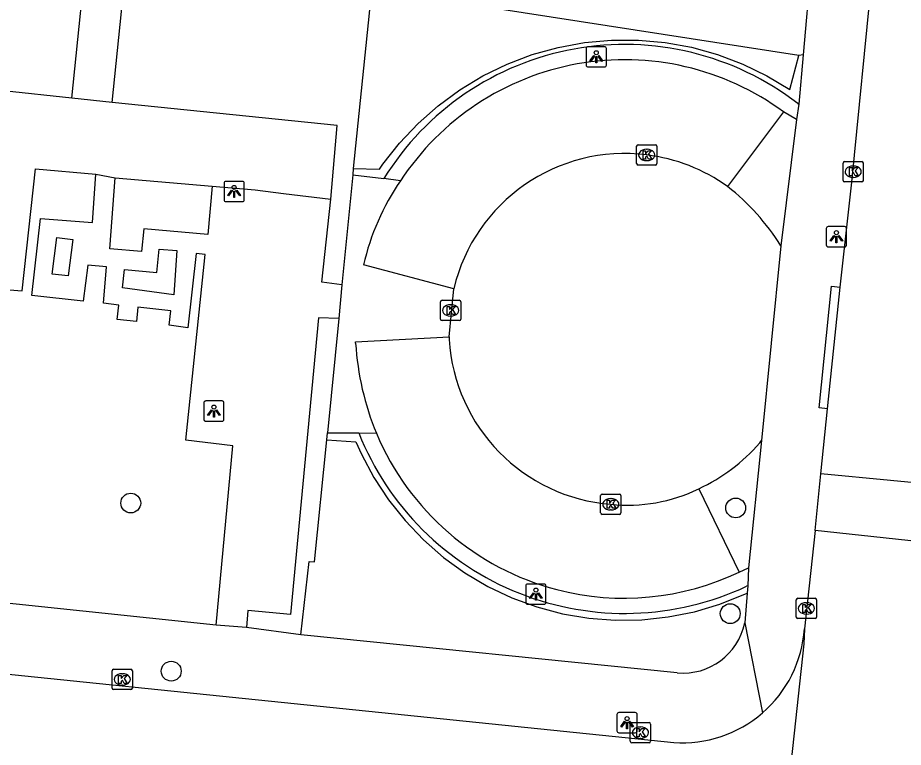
# Model space of a CAD drawing. Extents: x 161355 to 162026, y 386504 to 387459.
# Drawn here: x 161773.25 to 161816.93, y 386938.81 to 386974.79 of the extents above; entities that cross this region are included whole.
import ezdxf

# ---------------------------------------------------------------- set-up
doc = ezdxf.new("R2010")
doc.units = 0
for name, color, linetype in [('IMGEO_Boom', 7, 'Continuous'), ('IMGEO_Groenvoorziening', 7, 'Continuous'), ('IMGEO_Haag', 7, 'Continuous'), ('IMGEO_Kolk', 7, 'Continuous'), ('IMGEO_Lichtpunt', 7, 'Continuous'), ('IMGEO_Pand', 7, 'Continuous'), ('IMGEO_Parkeervlak_open', 7, 'Continuous'), ('IMGEO_Rijbaan_lokaal_open', 7, 'Continuous'), ('IMGEO_Voetpad_open', 7, 'Continuous')]:
    doc.layers.add(name, color=color, linetype=linetype)

msp = doc.modelspace()

# ---------------------------------------------------------------- linework, layer by layer
at = {"layer": 'IMGEO_Boom'}
for centre in [(161778.828, 386950.852), (161808.662, 386950.612), (161808.393, 386945.399), (161780.822, 386942.562)]:
    msp.add_circle(centre, 0.489, dxfattribs=at)
at = {"layer": 'IMGEO_Groenvoorziening'}
for points in [[(161811.785, 386972.925), (161792.865, 386975.87)], [(161790.657, 386975.66), (161789.803, 386967.343)], [(161788.5, 386953.978), (161789.934, 386953.873), (161790.204, 386953.267), (161790.819, 386952.109), (161791.538, 386951.012), (161792.353, 386949.985), (161793.259, 386949.037), (161794.248, 386948.175), (161795.311, 386947.408), (161796.44, 386946.741), (161797.625, 386946.18), (161798.857, 386945.729), (161800.124, 386945.393), (161801.417, 386945.175), (161802.725, 386945.075), (161804.036, 386945.095), (161805.34, 386945.235), (161806.625, 386945.493), (161807.882, 386945.868), (161809.223, 386946.405)]]:
    msp.add_lwpolyline(points, dxfattribs=at)
at = {"layer": 'IMGEO_Haag'}
for points in [[(161789.803, 386967.343), (161791.099, 386967.32), (161791.267, 386967.56), (161792.087, 386968.603), (161792.997, 386969.568), (161793.992, 386970.446), (161795.061, 386971.232), (161796.197, 386971.917), (161797.39, 386972.498), (161798.631, 386972.968), (161799.909, 386973.324), (161801.214, 386973.563), (161802.535, 386973.683), (161803.862, 386973.684), (161805.184, 386973.565), (161806.489, 386973.327), (161807.767, 386972.972), (161809.009, 386972.503), (161810.202, 386971.924), (161811.339, 386971.239), (161811.785, 386972.925)], [(161811.986, 386972.95), (161811.785, 386972.925)], [(161789.803, 386967.343), (161789.772, 386967.045)], [(161787.223, 386944.356), (161787.626, 386947.976), (161787.893, 386947.949), (161788.5, 386953.978)], [(161788.5, 386953.978), (161788.534, 386954.315)]]:
    msp.add_lwpolyline(points, dxfattribs=at)
at = {"layer": 'IMGEO_Kolk'}
for p, q in [((161803.776, 386967.593), (161803.776, 386968.445)), ((161803.851, 386968.519), (161804.703, 386968.519)), ((161804.777, 386968.445), (161804.777, 386967.593)), ((161804.264, 386968.299), (161804.289, 386968.299)), ((161804.703, 386967.519), (161803.851, 386967.519)), ((161804.287, 386967.739), (161804.262, 386967.739)), ((161813.957, 386966.767), (161813.957, 386967.619)), ((161814.032, 386967.693), (161814.884, 386967.693)), ((161814.445, 386967.473), (161814.47, 386967.473)), ((161814.958, 386967.619), (161814.958, 386966.767)), ((161814.884, 386966.693), (161814.032, 386966.693)), ((161814.468, 386966.913), (161814.443, 386966.913)), ((161794.104, 386959.928), (161794.104, 386960.78)), ((161794.179, 386960.854), (161795.031, 386960.854)), ((161794.592, 386960.634), (161794.617, 386960.634)), ((161795.105, 386960.78), (161795.105, 386959.928)), ((161794.615, 386960.074), (161794.59, 386960.074)), ((161795.031, 386959.854), (161794.179, 386959.854)), ((161802.003, 386950.367), (161802.003, 386951.219)), ((161802.078, 386951.293), (161802.93, 386951.293)), ((161802.491, 386951.073), (161802.516, 386951.073)), ((161803.004, 386951.219), (161803.004, 386950.367)), ((161802.514, 386950.513), (161802.489, 386950.513)), ((161802.93, 386950.293), (161802.078, 386950.293)), ((161811.65, 386945.232), (161811.65, 386946.084)), ((161811.725, 386946.158), (161812.577, 386946.158)), ((161812.651, 386946.084), (161812.651, 386945.232)), ((161812.138, 386945.938), (161812.163, 386945.938)), ((161812.161, 386945.378), (161812.136, 386945.378)), ((161812.577, 386945.158), (161811.725, 386945.158)), ((161777.905, 386941.731), (161777.905, 386942.583)), ((161777.98, 386942.657), (161778.832, 386942.657)), ((161778.906, 386942.583), (161778.906, 386941.731)), ((161778.393, 386942.437), (161778.418, 386942.437)), ((161778.416, 386941.877), (161778.391, 386941.877)), ((161778.832, 386941.657), (161777.98, 386941.657)), ((161803.465, 386939.104), (161803.465, 386939.956)), ((161803.54, 386940.03), (161804.392, 386940.03)), ((161804.466, 386939.956), (161804.466, 386939.104)), ((161803.953, 386939.81), (161803.978, 386939.81)), ((161803.976, 386939.25), (161803.951, 386939.25)), ((161804.392, 386939.03), (161803.54, 386939.03))]:
    msp.add_line(p, q, dxfattribs=at)
for points in [[(161803.776, 386967.593), (161803.776, 386968.445)], [(161803.851, 386968.519), (161804.703, 386968.519)], [(161804.777, 386968.445), (161804.777, 386967.593)], [(161804.097, 386968.219), (161804.22, 386968.219), (161804.22, 386968.068), (161804.35, 386968.219), (161804.514, 386968.219), (161804.368, 386968.068), (161804.521, 386967.819), (161804.369, 386967.819), (161804.284, 386967.983), (161804.22, 386967.916), (161804.22, 386967.819), (161804.097, 386967.819), (161804.097, 386968.219)], [(161804.703, 386967.519), (161803.851, 386967.519)], [(161813.957, 386966.767), (161813.957, 386967.619)], [(161814.032, 386967.693), (161814.884, 386967.693)], [(161814.958, 386967.619), (161814.958, 386966.767)], [(161814.278, 386967.393), (161814.401, 386967.393), (161814.401, 386967.242), (161814.531, 386967.393), (161814.695, 386967.393), (161814.549, 386967.242), (161814.702, 386966.993), (161814.55, 386966.993), (161814.465, 386967.157), (161814.401, 386967.09), (161814.401, 386966.993), (161814.278, 386966.993), (161814.278, 386967.393)], [(161814.884, 386966.693), (161814.032, 386966.693)], [(161794.104, 386959.928), (161794.104, 386960.78)], [(161794.179, 386960.854), (161795.031, 386960.854)], [(161794.425, 386960.554), (161794.548, 386960.554), (161794.548, 386960.403), (161794.678, 386960.554), (161794.842, 386960.554), (161794.696, 386960.403), (161794.849, 386960.154), (161794.697, 386960.154), (161794.612, 386960.318), (161794.548, 386960.251), (161794.548, 386960.154), (161794.425, 386960.154), (161794.425, 386960.554)], [(161795.105, 386960.78), (161795.105, 386959.928)], [(161795.031, 386959.854), (161794.179, 386959.854)], [(161802.003, 386950.367), (161802.003, 386951.219)], [(161802.078, 386951.293), (161802.93, 386951.293)], [(161802.324, 386950.993), (161802.447, 386950.993), (161802.447, 386950.842), (161802.577, 386950.993), (161802.741, 386950.993), (161802.595, 386950.842), (161802.748, 386950.593), (161802.596, 386950.593), (161802.511, 386950.757), (161802.447, 386950.69), (161802.447, 386950.593), (161802.324, 386950.593), (161802.324, 386950.993)], [(161803.004, 386951.219), (161803.004, 386950.367)], [(161802.93, 386950.293), (161802.078, 386950.293)], [(161811.65, 386945.232), (161811.65, 386946.084)], [(161811.725, 386946.158), (161812.577, 386946.158)], [(161812.651, 386946.084), (161812.651, 386945.232)], [(161811.971, 386945.858), (161812.094, 386945.858), (161812.094, 386945.707), (161812.224, 386945.858), (161812.388, 386945.858), (161812.242, 386945.707), (161812.395, 386945.458), (161812.243, 386945.458), (161812.158, 386945.622), (161812.094, 386945.555), (161812.094, 386945.458), (161811.971, 386945.458), (161811.971, 386945.858)], [(161812.577, 386945.158), (161811.725, 386945.158)], [(161777.905, 386941.731), (161777.905, 386942.583)], [(161777.98, 386942.657), (161778.832, 386942.657)], [(161778.906, 386942.583), (161778.906, 386941.731)], [(161778.226, 386942.357), (161778.349, 386942.357), (161778.349, 386942.206), (161778.479, 386942.357), (161778.643, 386942.357), (161778.497, 386942.206), (161778.65, 386941.957), (161778.498, 386941.957), (161778.413, 386942.121), (161778.349, 386942.054), (161778.349, 386941.957), (161778.226, 386941.957), (161778.226, 386942.357)], [(161778.832, 386941.657), (161777.98, 386941.657)], [(161803.465, 386939.104), (161803.465, 386939.956)], [(161803.54, 386940.03), (161804.392, 386940.03)], [(161804.466, 386939.956), (161804.466, 386939.104)], [(161803.786, 386939.73), (161803.909, 386939.73), (161803.909, 386939.579), (161804.039, 386939.73), (161804.203, 386939.73), (161804.057, 386939.579), (161804.21, 386939.33), (161804.058, 386939.33), (161803.973, 386939.494), (161803.909, 386939.427), (161803.909, 386939.33), (161803.786, 386939.33), (161803.786, 386939.73)], [(161804.392, 386939.03), (161803.54, 386939.03)]]:
    msp.add_lwpolyline(points, dxfattribs=at)
for centre, start, end in [((161803.853, 386968.443), 91.552, 178.448), ((161803.853, 386968.443), 91.552, 178.448), ((161804.701, 386968.443), 1.552, 88.448), ((161804.701, 386968.443), 1.552, 88.448), ((161803.853, 386967.595), 181.552, 268.448), ((161803.853, 386967.595), 181.552, 268.448), ((161804.701, 386967.595), 271.552, 358.448), ((161804.701, 386967.595), 271.552, 358.448), ((161814.034, 386967.617), 91.552, 178.448), ((161814.034, 386967.617), 91.552, 178.448), ((161814.882, 386967.617), 1.552, 88.448), ((161814.882, 386967.617), 1.552, 88.448), ((161814.034, 386966.769), 181.552, 268.448), ((161814.034, 386966.769), 181.552, 268.448), ((161814.882, 386966.769), 271.552, 358.448), ((161814.882, 386966.769), 271.552, 358.448), ((161794.181, 386960.778), 91.552, 178.448), ((161794.181, 386960.778), 91.552, 178.448), ((161795.029, 386960.778), 1.552, 88.448), ((161795.029, 386960.778), 1.552, 88.448), ((161794.181, 386959.93), 181.552, 268.448), ((161794.181, 386959.93), 181.552, 268.448), ((161795.029, 386959.93), 271.552, 358.448), ((161795.029, 386959.93), 271.552, 358.448), ((161802.08, 386951.217), 91.552, 178.448), ((161802.08, 386951.217), 91.552, 178.448), ((161802.928, 386951.217), 1.552, 88.448), ((161802.928, 386951.217), 1.552, 88.448), ((161802.08, 386950.369), 181.552, 268.448), ((161802.08, 386950.369), 181.552, 268.448), ((161802.928, 386950.369), 271.552, 358.448), ((161802.928, 386950.369), 271.552, 358.448), ((161811.727, 386946.082), 91.552, 178.448), ((161811.727, 386946.082), 91.552, 178.448), ((161812.575, 386946.082), 1.552, 88.448), ((161812.575, 386946.082), 1.552, 88.448), ((161811.727, 386945.234), 181.552, 268.448), ((161811.727, 386945.234), 181.552, 268.448), ((161812.575, 386945.234), 271.552, 358.448), ((161812.575, 386945.234), 271.552, 358.448), ((161777.982, 386942.581), 91.552, 178.448), ((161777.982, 386942.581), 91.552, 178.448), ((161778.83, 386942.581), 1.552, 88.448), ((161778.83, 386942.581), 1.552, 88.448), ((161777.982, 386941.733), 181.552, 268.448), ((161777.982, 386941.733), 181.552, 268.448), ((161778.83, 386941.733), 271.552, 358.448), ((161778.83, 386941.733), 271.552, 358.448), ((161803.542, 386939.954), 91.552, 178.448), ((161803.542, 386939.954), 91.552, 178.448), ((161804.39, 386939.954), 1.552, 88.448), ((161804.39, 386939.954), 1.552, 88.448), ((161803.542, 386939.106), 181.552, 268.448), ((161803.542, 386939.106), 181.552, 268.448), ((161804.39, 386939.106), 271.552, 358.448), ((161804.39, 386939.106), 271.552, 358.448)]:
    msp.add_arc(centre, 0.0765, start, end, dxfattribs=at)
for centre, major_axis, ratio, start_param, end_param in [((161804.263, 386968.019), (-0.387, 0.002), 0.722429, 4.712389, 7.853982), ((161804.288, 386968.019), (-0.39, 0.002), 0.717154, 1.570796, 4.712389), ((161814.444, 386967.193), (-0.387, 0.002), 0.722429, 4.712389, 7.853982), ((161814.469, 386967.193), (-0.39, 0.002), 0.717154, 1.570796, 4.712389), ((161794.591, 386960.354), (-0.387, 0.002), 0.722429, 4.712389, 7.853982), ((161794.616, 386960.354), (-0.39, 0.002), 0.717154, 1.570796, 4.712389), ((161802.49, 386950.793), (-0.387, 0.002), 0.722429, 4.712389, 7.853982), ((161802.515, 386950.793), (-0.39, 0.002), 0.717154, 1.570796, 4.712389), ((161812.137, 386945.658), (-0.387, 0.002), 0.722429, 4.712389, 7.853982), ((161812.162, 386945.658), (-0.39, 0.002), 0.717154, 1.570796, 4.712389), ((161778.392, 386942.157), (-0.387, 0.002), 0.722429, 4.712389, 7.853982), ((161778.417, 386942.157), (-0.39, 0.002), 0.717154, 1.570796, 4.712389), ((161803.952, 386939.53), (-0.387, 0.002), 0.722429, 4.712389, 7.853982), ((161803.977, 386939.53), (-0.39, 0.002), 0.717154, 1.570796, 4.712389)]:
    msp.add_ellipse(centre, major_axis=major_axis, ratio=ratio, start_param=start_param, end_param=end_param, dxfattribs=at)
at = {"layer": 'IMGEO_Lichtpunt'}
for p, q in [((161801.289, 386973.261), (161801.289, 386972.454)), ((161801.289, 386973.261), (161801.289, 386972.454)), ((161802.191, 386973.356), (161801.383, 386973.356)), ((161802.191, 386973.356), (161801.383, 386973.356)), ((161802.285, 386972.454), (161802.285, 386973.261)), ((161802.285, 386972.454), (161802.285, 386973.261)), ((161801.383, 386972.36), (161802.191, 386972.36)), ((161801.383, 386972.36), (161802.191, 386972.36)), ((161783.427, 386966.622), (161783.427, 386965.815)), ((161783.427, 386966.622), (161783.427, 386965.815)), ((161784.329, 386966.717), (161783.521, 386966.717)), ((161784.329, 386966.717), (161783.521, 386966.717)), ((161784.423, 386965.815), (161784.423, 386966.622)), ((161784.423, 386965.815), (161784.423, 386966.622)), ((161783.521, 386965.721), (161784.329, 386965.721)), ((161783.521, 386965.721), (161784.329, 386965.721)), ((161814.035, 386964.484), (161813.227, 386964.484)), ((161814.035, 386964.484), (161813.227, 386964.484)), ((161813.133, 386964.389), (161813.133, 386963.582)), ((161813.133, 386964.389), (161813.133, 386963.582)), ((161814.129, 386963.582), (161814.129, 386964.389)), ((161814.129, 386963.582), (161814.129, 386964.389)), ((161813.227, 386963.488), (161814.035, 386963.488)), ((161813.227, 386963.488), (161814.035, 386963.488)), ((161782.429, 386955.791), (161782.429, 386954.984)), ((161782.429, 386955.791), (161782.429, 386954.984)), ((161783.331, 386955.886), (161782.523, 386955.886)), ((161783.331, 386955.886), (161782.523, 386955.886)), ((161783.425, 386954.984), (161783.425, 386955.791)), ((161783.425, 386954.984), (161783.425, 386955.791)), ((161782.523, 386954.89), (161783.331, 386954.89)), ((161782.523, 386954.89), (161783.331, 386954.89)), ((161798.309, 386946.766), (161798.309, 386945.959)), ((161798.309, 386946.766), (161798.309, 386945.959)), ((161799.211, 386946.861), (161798.403, 386946.861)), ((161799.211, 386946.861), (161798.403, 386946.861)), ((161799.305, 386945.959), (161799.305, 386946.766)), ((161799.305, 386945.959), (161799.305, 386946.766)), ((161798.403, 386945.865), (161799.211, 386945.865)), ((161798.403, 386945.865), (161799.211, 386945.865)), ((161802.808, 386940.427), (161802.808, 386939.62)), ((161802.808, 386940.427), (161802.808, 386939.62)), ((161803.71, 386940.522), (161802.902, 386940.522)), ((161803.71, 386940.522), (161802.902, 386940.522)), ((161803.804, 386939.62), (161803.804, 386940.427)), ((161803.804, 386939.62), (161803.804, 386940.427)), ((161802.902, 386939.526), (161803.71, 386939.526)), ((161802.902, 386939.526), (161803.71, 386939.526))]:
    msp.add_line(p, q, dxfattribs=at)
for points in [[(161801.663, 386972.925), (161801.702, 386972.897), (161801.514, 386972.635), (161801.476, 386972.662), (161801.663, 386972.925)], [(161801.765, 386972.877), (161801.812, 386972.877), (161801.812, 386972.555), (161801.765, 386972.555), (161801.765, 386972.877)], [(161801.875, 386972.897), (161801.913, 386972.924), (161802.1, 386972.662), (161802.061, 386972.634), (161801.875, 386972.897)], [(161783.801, 386966.286), (161783.84, 386966.258), (161783.652, 386965.996), (161783.614, 386966.023), (161783.801, 386966.286)], [(161783.903, 386966.238), (161783.95, 386966.238), (161783.95, 386965.916), (161783.903, 386965.916), (161783.903, 386966.238)], [(161784.013, 386966.258), (161784.051, 386966.285), (161784.238, 386966.023), (161784.199, 386965.995), (161784.013, 386966.258)], [(161813.507, 386964.053), (161813.546, 386964.025), (161813.358, 386963.763), (161813.32, 386963.79), (161813.507, 386964.053)], [(161813.609, 386964.005), (161813.656, 386964.005), (161813.656, 386963.683), (161813.609, 386963.683), (161813.609, 386964.005)], [(161813.719, 386964.025), (161813.757, 386964.052), (161813.944, 386963.79), (161813.905, 386963.762), (161813.719, 386964.025)], [(161782.803, 386955.455), (161782.842, 386955.427), (161782.654, 386955.165), (161782.616, 386955.192), (161782.803, 386955.455)], [(161782.905, 386955.407), (161782.952, 386955.407), (161782.952, 386955.085), (161782.905, 386955.085), (161782.905, 386955.407)], [(161783.015, 386955.427), (161783.053, 386955.454), (161783.24, 386955.192), (161783.201, 386955.164), (161783.015, 386955.427)], [(161798.683, 386946.43), (161798.722, 386946.402), (161798.534, 386946.14), (161798.496, 386946.167), (161798.683, 386946.43)], [(161798.785, 386946.382), (161798.832, 386946.382), (161798.832, 386946.06), (161798.785, 386946.06), (161798.785, 386946.382)], [(161798.895, 386946.402), (161798.933, 386946.429), (161799.12, 386946.167), (161799.081, 386946.139), (161798.895, 386946.402)], [(161803.182, 386940.091), (161803.221, 386940.063), (161803.033, 386939.801), (161802.995, 386939.828), (161803.182, 386940.091)], [(161803.284, 386940.043), (161803.331, 386940.043), (161803.331, 386939.721), (161803.284, 386939.721), (161803.284, 386940.043)], [(161803.394, 386940.063), (161803.432, 386940.09), (161803.619, 386939.828), (161803.58, 386939.8), (161803.394, 386940.063)]]:
    msp.add_lwpolyline(points, dxfattribs=at)
for centre in [(161801.788, 386973.059), (161783.926, 386966.42), (161813.632, 386964.187), (161782.928, 386955.589), (161798.808, 386946.564), (161803.307, 386940.225)]:
    msp.add_circle(centre, 0.0994, dxfattribs=at)
for centre, start, end in [((161801.383, 386973.261), 90, 180), ((161801.383, 386973.261), 90, 180), ((161802.191, 386973.261), 0, 90), ((161802.191, 386973.261), 0, 90), ((161801.383, 386972.454), 180, 270), ((161801.383, 386972.454), 180, 270), ((161802.191, 386972.454), 270, 0), ((161802.191, 386972.454), 270, 360), ((161783.521, 386966.622), 90, 180), ((161783.521, 386966.622), 90, 180), ((161784.329, 386966.622), 0, 90), ((161784.329, 386966.622), 0, 90), ((161783.521, 386965.815), 180, 270), ((161783.521, 386965.815), 180, 270), ((161784.329, 386965.815), 270, 0), ((161784.329, 386965.815), 270, 360), ((161813.227, 386964.389), 90, 180), ((161813.227, 386964.389), 90, 180), ((161814.035, 386964.389), 0, 90), ((161814.035, 386964.389), 0, 90), ((161813.227, 386963.582), 180, 270), ((161813.227, 386963.582), 180, 270), ((161814.035, 386963.582), 270, 0), ((161814.035, 386963.582), 270, 360), ((161782.523, 386955.791), 90, 180), ((161782.523, 386955.791), 90, 180), ((161783.331, 386955.791), 0, 90), ((161783.331, 386955.791), 0, 90), ((161782.523, 386954.984), 180, 270), ((161782.523, 386954.984), 180, 270), ((161783.331, 386954.984), 270, 0), ((161783.331, 386954.984), 270, 360), ((161798.403, 386946.766), 90, 180), ((161798.403, 386946.766), 90, 180), ((161799.211, 386946.766), 0, 90), ((161799.211, 386946.766), 0, 90), ((161798.403, 386945.959), 180, 270), ((161798.403, 386945.959), 180, 270), ((161799.211, 386945.959), 270, 0), ((161799.211, 386945.959), 270, 360), ((161802.902, 386940.427), 90, 180), ((161802.902, 386940.427), 90, 180), ((161803.71, 386940.427), 0, 90), ((161803.71, 386940.427), 0, 90), ((161802.902, 386939.62), 180, 270), ((161802.902, 386939.62), 180, 270), ((161803.71, 386939.62), 270, 0), ((161803.71, 386939.62), 270, 360)]:
    msp.add_arc(centre, 0.0946, start, end, dxfattribs=at)
at = {"layer": 'IMGEO_Pand'}
for points in [[(161775.915, 386970.824), (161776.798, 386979.346)], [(161775.915, 386970.824), (161772.549, 386971.173)]]:
    msp.add_lwpolyline(points, dxfattribs=at)
at = {"layer": 'IMGEO_Parkeervlak_open'}
for points in [[(161811.025, 386970.143), (161808.264, 386966.46)], [(161806.843, 386951.561), (161808.84, 386947.45)]]:
    msp.add_lwpolyline(points, dxfattribs=at)
at = {"layer": 'IMGEO_Rijbaan_lokaal_open'}
for points in [[(161813.817, 386961.503), (161814.391, 386966.676), (161815.391, 386976.848)], [(161810.895, 386963.54), (161809.942, 386953.93)], [(161794.524, 386959.056), (161794.76, 386961.421)], [(161813.193, 386955.5), (161813.817, 386961.503)], [(161794.524, 386959.056), (161794.531, 386958.92)], [(161812.865, 386952.291), (161813.193, 386955.5)], [(161809.846, 386953.818), (161809.942, 386953.93)], [(161812.576, 386949.497), (161812.865, 386952.291)], [(161819.737, 386951.632), (161812.865, 386952.291)], [(161812.576, 386949.497), (161812.049, 386944.655)], [(161819.44, 386948.763), (161812.576, 386949.497)], [(161751.822, 386944.575), (161805.61, 386939.045)], [(161812.049, 386944.655), (161812.024, 386943.912), (161810.085, 386925.992)]]:
    msp.add_lwpolyline(points, dxfattribs=at)
for centre, radius, start, end in [((161803.186, 386959.433), 8.657, 82.7655, 166.7224), ((161803.212, 386959.429), 8.658, 54.3037, 82.9432), ((161801.094, 386957.355), 11.589, 32.2568, 51.7826), ((161803.187, 386959.436), 8.671, 183.4121, 265.492), ((161803.029, 386959.761), 9.044, 294.9407, 318.915), ((161803.35, 386958.646), 7.899, 263.8597, 296.2451), ((161806.038, 386945.057), 6.025, 310.8954, 356.1734), ((161806.033, 386945.061), 6.031, 265.9802, 310.9054)]:
    msp.add_arc(centre, radius, start, end, dxfattribs=at)
at = {"layer": 'IMGEO_Voetpad_open'}
for points in [[(161777.903, 386970.606), (161778.694, 386978.31), (161781.322, 386977.922), (161781.371, 386980.133)], [(161812.369, 386977.249), (161811.986, 386972.95)], [(161811.986, 386972.95), (161811.775, 386970.516)], [(161777.903, 386970.606), (161775.915, 386970.824)], [(161788.696, 386965.846), (161789.006, 386969.465), (161777.903, 386970.606)], [(161811.726, 386970.554), (161811.775, 386970.516)], [(161811.657, 386969.767), (161811.025, 386970.143)], [(161811.775, 386970.516), (161811.657, 386969.767)], [(161811.657, 386969.767), (161810.895, 386963.54)], [(161748.453, 386949.249), (161759.46, 386948.091), (161759.837, 386951.775), (161769.459, 386950.778), (161770.562, 386961.546), (161773.467, 386961.32), (161774.125, 386967.333), (161777.098, 386967.076)], [(161783.036, 386944.825), (161783.86, 386953.674), (161781.542, 386953.951), (161782.499, 386963.118), (161782.051, 386963.164), (161781.643, 386959.5), (161780.722, 386959.631), (161780.803, 386960.338), (161779.174, 386960.519), (161779.116, 386959.802), (161778.164, 386959.899), (161778.246, 386960.611), (161777.481, 386960.706), (161777.634, 386962.5), (161776.709, 386962.579), (161776.478, 386960.803), (161773.954, 386961.093), (161774.371, 386964.884), (161776.932, 386964.693), (161777.098, 386967.076)], [(161777.098, 386967.076), (161778.057, 386966.887)], [(161789.772, 386967.045), (161789.244, 386961.616)], [(161789.772, 386967.045), (161791.308, 386966.85)], [(161782.847, 386966.472), (161782.63, 386964.092), (161779.472, 386964.377), (161779.349, 386963.26), (161777.788, 386963.385), (161778.057, 386966.887)], [(161778.057, 386966.887), (161782.847, 386966.472)], [(161792.129, 386966.743), (161791.308, 386966.85)], [(161782.847, 386966.472), (161784.964, 386966.3), (161786.361, 386966.117), (161788.696, 386965.846)], [(161789.244, 386961.616), (161788.255, 386961.746), (161788.696, 386965.846)], [(161775.735, 386962.052), (161774.95, 386962.146), (161775.176, 386963.953), (161775.963, 386963.854), (161775.735, 386962.052)], [(161780.949, 386961.12), (161778.422, 386961.461), (161778.524, 386962.367), (161780.115, 386962.229), (161780.22, 386963.378), (161781.096, 386963.314), (161780.949, 386961.12)], [(161794.76, 386961.421), (161790.307, 386962.593)], [(161789.244, 386961.616), (161789.082, 386959.946)], [(161813.193, 386955.5), (161812.783, 386955.541), (161813.39, 386961.546), (161813.817, 386961.503)], [(161789.082, 386959.946), (161788.079, 386959.992), (161786.711, 386945.362), (161784.595, 386945.559), (161784.528, 386944.712)], [(161789.082, 386959.946), (161788.534, 386954.315)], [(161789.915, 386958.737), (161789.911, 386958.808), (161794.524, 386959.056)], [(161788.534, 386954.315), (161790.074, 386954.314)], [(161790.074, 386954.314), (161790.946, 386954.292)], [(161809.942, 386953.93), (161809.291, 386947.664)], [(161783.036, 386944.825), (161756.72, 386947.593), (161748.381, 386948.463)], [(161808.84, 386947.45), (161809.291, 386947.664)], [(161809.291, 386947.664), (161809.257, 386946.779)], [(161809.257, 386946.779), (161809.191, 386946.748)], [(161809.257, 386946.779), (161809.223, 386946.405)], [(161809.223, 386946.405), (161809.112, 386944.939)], [(161784.528, 386944.712), (161783.036, 386944.825)], [(161809.112, 386944.939), (161809.982, 386940.503)], [(161787.223, 386944.356), (161784.528, 386944.712)], [(161805.782, 386942.48), (161787.223, 386944.356)]]:
    msp.add_lwpolyline(points, dxfattribs=at)
for centre, radius, start, end in [((161803.188, 386959.49), 13.975, 52.3436, 148.2207), ((161803.188, 386959.489), 13.226, 53.6612, 146.7392), ((161802.201, 386959.846), 12.208, 145.5986, 166.995), ((161803.825, 386959.621), 13.938, 183.6378, 202.4794), ((161803.196, 386959.535), 14.123, 201.6968, 295.1185), ((161803.216, 386959.464), 13.316, 202.8574, 255.3084), ((161803.149, 386959.391), 13.228, 255.5089, 295.4823), ((161806.059, 386945.589), 3.122, 264.9115, 347.9757)]:
    msp.add_arc(centre, radius, start, end, dxfattribs=at)

doc.saveas('drawing.dxf')
